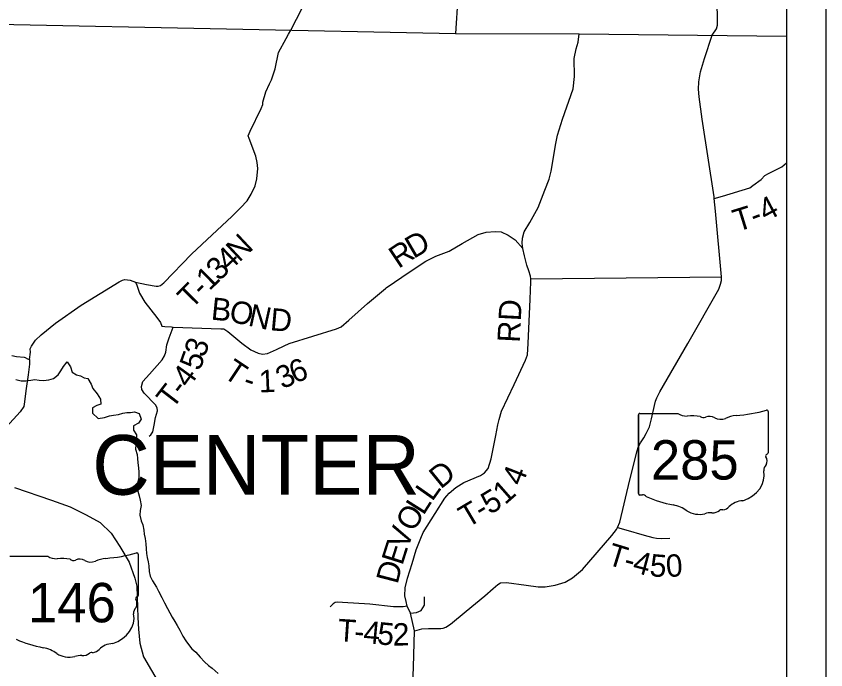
# Model space of a CAD drawing. Extents: x -22 to 431, y -18 to 160.
# Drawn here: x 6.942 to 9, y 15.347 to 17.007 of the extents above; entities that cross this region are included whole.
import ezdxf

# ---------------------------------------------------------------- set-up
doc = ezdxf.new("R2010")
doc.units = 0
for name, color, linetype in [('GM_X_Adjacent_County_Text', 7, 'Continuous'), ('GM_X_Airport_Location_Class_2', 7, 'Continuous'), ('GM_X_City_Street_Text', 7, 'Continuous'), ('GM_X_County_Road', 7, 'Continuous'), ('GM_X_County_Road_Text', 7, 'Continuous'), ('GM_X_Major_River_Text', 7, 'Continuous'), ('GM_X_Minor_River', 7, 'Continuous'), ('GM_X_Minor_River_Text', 7, 'Continuous'), ('GM_X_Rail_Line', 7, 'Continuous'), ('GM_X_Section', 7, 'Continuous')]:
    doc.layers.add(name, color=color, linetype=linetype)

msp = doc.modelspace()

# ---------------------------------------------------------------- linework, layer by layer
at = {"layer": 'GM_X_Adjacent_County_Text'}
msp.add_lwpolyline([(6.9312, 16.1457), (6.943, 16.1427), (6.9623, 16.141), (6.9654, 16.1402), (6.9707, 16.1372), (6.976, 16.135), (6.9758, 16.1236), (6.9725, 16.0962), (6.9679, 16.0613), (6.9628, 16.0221), (6.9614, 16.016), (6.9527, 16.0027), (6.9174, 15.9645)], dxfattribs=at)
at = {"layer": 'GM_X_Airport_Location_Class_2'}
for p, q in [((8.524, 15.9946), (8.524, 15.7945)), ((8.524, 15.7945), (8.524, 15.9946)), ((8.524, 15.7945), (8.524, 15.9946)), ((8.5273, 15.9981), (8.6238, 15.9981)), ((8.8536, 16.0031), (8.8536, 15.8984)), ((8.8536, 15.8984), (8.8536, 15.8984)), ((7.2522, 15.6404), (7.2522, 15.5358)), ((6.9259, 15.6355), (7.0224, 15.6355)), ((7.2522, 15.5358), (7.2522, 15.5358))]:
    msp.add_line(p, q, dxfattribs=at)
for centre, major_axis, start_param, end_param in [((8.5278, 15.9951), (0.00382, 0), 1.712693, 3.28349), ((8.6468, 16.0213), (0.037, 0), 4.042523, 4.731795), ((8.6591, 15.8857), (0.133, 0), 1.404758, 1.657858), ((8.6892, 15.9961), (0.0107, 0), 3.836095, 5.185415), ((8.7049, 15.973), (0.0222, 0), 0.950623, 2.079405), ((8.7808, 15.937), (0.0703, 0), 1.699011, 2.107814), ((8.7362, 16.2709), (0.3495, 0), 4.814394, 5.042369), ((8.85, 16.0035), (0.00367, 0), 6.141152, 7.989035), ((8.7336, 16.0047), (0.0267, 0), 4.081561, 5.145723), ((8.8528, 15.8907), (0.00568, 0), 1.883978, 3.671073), ((8.8166, 15.8774), (0.0341, 0), 5.934695, 6.695948), ((8.8497, 15.898), (0.00393, 0), 5.05454, 6.418171), ((8.8668, 15.8546), (0.0248, 0), 2.387724, 3.262537), ((8.7558, 15.8412), (0.0874, 0), 5.101752, 6.440018), ((8.5278, 15.7941), (0.00385, 0), 3.00124, 4.508301), ((8.5284, 15.8146), (0.0294, 0), 4.665946, 4.897461), ((8.5344, 15.783), (0.0106, 0), 0.519207, 1.627899), ((8.6683, 15.9628), (0.2524, 0), 4.195997, 4.488961), ((8.593, 15.7046), (0.079, 0), 0.823519, 1.323587), ((8.7927, 15.7383), (0.0479, 0), 1.647645, 2.488434), ((8.6784, 15.782), (0.0501, 0), 4.026481, 4.996735), ((8.7074, 15.7128), (0.0412, 0), 1.495662, 1.94098), ((8.711, 15.767), (0.0267, 0), 4.691044, 5.507374), ((8.7352, 15.7476), (0.00752, 0), 1.147584, 2.315152), ((8.732, 15.7751), (0.0282, 0), 4.937069, 5.64225), ((7.1348, 15.9083), (0.3495, 0), 4.814394, 5.042369), ((7.2486, 15.6409), (0.00367, 0), 6.141152, 7.989035), ((7.0454, 15.6587), (0.037, 0), 4.042523, 4.731795), ((7.0577, 15.5231), (0.133, 0), 1.404758, 1.657858), ((7.0878, 15.6335), (0.0107, 0), 3.836095, 5.185415), ((7.1035, 15.6104), (0.0222, 0), 0.950623, 2.079405), ((7.1322, 15.6421), (0.0267, 0), 4.081561, 5.145723), ((7.1794, 15.5744), (0.0703, 0), 1.699011, 2.107814), ((7.2514, 15.5281), (0.00568, 0), 1.883978, 3.671073), ((7.2152, 15.5148), (0.0341, 0), 5.934695, 6.695948), ((7.2483, 15.5353), (0.00393, 0), 5.05454, 6.418171), ((7.2654, 15.4919), (0.0248, 0), 2.387724, 3.262537), ((7.1544, 15.4786), (0.0874, 0), 5.101752, 6.440018), ((7.0669, 15.6002), (0.2524, 0), 4.195997, 4.488961), ((7.1913, 15.3757), (0.0479, 0), 1.647645, 2.488434), ((6.9916, 15.342), (0.079, 0), 0.823519, 1.323587), ((7.1306, 15.4125), (0.0282, 0), 4.937069, 5.64225), ((7.077, 15.4194), (0.0501, 0), 4.026481, 4.996735), ((7.106, 15.3502), (0.0412, 0), 1.495662, 1.94098), ((7.1096, 15.4044), (0.0267, 0), 4.691044, 5.507374), ((7.1338, 15.385), (0.00752, 0), 1.147584, 2.315152)]:
    msp.add_ellipse(centre, major_axis=major_axis, ratio=0.8, start_param=start_param, end_param=end_param, dxfattribs=at)
at = {"layer": 'GM_X_County_Road'}
msp.add_lwpolyline([(8.2499, 16.3401), (8.7348, 16.3449)], dxfattribs=at)
at = {"layer": 'GM_X_Major_River_Text'}
for p, q in [((8.0724, 17.1882), (8.0591, 16.9634)), ((6.0548, 17.0036), (8.0591, 16.9634)), ((8.0591, 16.9634), (8.3734, 16.9628)), ((8.3734, 16.9628), (8.9, 16.9565))]:
    msp.add_line(p, q, dxfattribs=at)
at = {"layer": 'GM_X_Minor_River'}
for points in [[(6.9416, 16.0846), (6.9545, 16.0813), (6.9666, 16.0807), (6.9795, 16.0831), (6.9893, 16.0844), (7.0003, 16.083), (7.0117, 16.0823), (7.0253, 16.0832), (7.0374, 16.0867), (7.0486, 16.0967), (7.0557, 16.1063), (7.0628, 16.1173), (7.0718, 16.1296), (7.0806, 16.1168)], [(7.0806, 16.1168), (7.0849, 16.1032), (7.0956, 16.0964), (7.1055, 16.0935), (7.115, 16.0887), (7.1245, 16.0869), (7.1326, 16.0725), (7.1368, 16.0619), (7.148, 16.048), (7.1564, 16.0348), (7.1573, 16.0216), (7.1475, 16.0184), (7.1358, 16.0122), (7.136, 15.9986), (7.1509, 15.9858), (7.1668, 15.9883), (7.1792, 15.9918), (7.1894, 15.9942), (7.2023, 15.9955), (7.2136, 15.9986), (7.2234, 16.0006), (7.2329, 16.0003), (7.2427, 16.0023), (7.2549, 15.9979), (7.2596, 15.9839), (7.2533, 15.9732), (7.2408, 15.967), (7.2406, 15.9556), (7.2479, 15.9443), (7.2484, 15.9291), (7.2462, 15.9196), (7.2452, 15.9071), (7.2495, 15.8942), (7.2504, 15.884), (7.2516, 15.8726), (7.2533, 15.8598), (7.2542, 15.8491), (7.2543, 15.8355), (7.2514, 15.8248), (7.2489, 15.81), (7.2552, 15.7888), (7.2576, 15.7778), (7.26, 15.7642), (7.2574, 15.7517), (7.2564, 15.7399), (7.26, 15.7255), (7.2643, 15.7149), (7.2663, 15.702), (7.2679, 15.6918), (7.2699, 15.6804), (7.2716, 15.6668), (7.2728, 15.6543), (7.2737, 15.6425), (7.2754, 15.6323), (7.2777, 15.6217), (7.279, 15.6111), (7.2799, 15.5971), (7.2827, 15.5846), (7.2888, 15.5729), (7.2985, 15.5574), (7.3039, 15.5468), (7.3124, 15.5306), (7.319, 15.5174), (7.3267, 15.503), (7.3325, 15.4921), (7.339, 15.4804), (7.3452, 15.4698), (7.351, 15.46), (7.3579, 15.4476), (7.3657, 15.4325), (7.373, 15.4211), (7.3803, 15.4114), (7.3883, 15.4001), (7.3987, 15.3918), (7.4098, 15.3794), (7.4205, 15.3674), (7.4312, 15.358), (7.4407, 15.3509), (7.4556, 15.3374)]]:
    msp.add_lwpolyline(points, dxfattribs=at)
at = {"layer": 'GM_X_Minor_River_Text'}
for points in [[(7.6344, 16.9615), (7.6399, 16.9718), (7.6695, 17.0273), (7.7442, 17.1816), (7.7801, 17.2471), (7.7804, 17.2477)], [(7.2455, 16.332), (7.2736, 16.3254), (7.2979, 16.3217), (7.3028, 16.3218), (7.3089, 16.3233), (7.3172, 16.3302), (7.388, 16.4029), (7.4403, 16.4518), (7.4901, 16.4981), (7.5127, 16.5203), (7.5289, 16.5382), (7.5394, 16.555), (7.5498, 16.5767), (7.5535, 16.5942), (7.5563, 16.6204), (7.5551, 16.636), (7.5512, 16.6515), (7.5342, 16.6969), (7.5322, 16.703), (7.5371, 16.7152), (7.5651, 16.7731), (7.5688, 16.7826), (7.5695, 16.789), (7.5769, 16.8153), (7.5859, 16.8358), (7.5915, 16.8454), (7.6004, 16.8739), (7.6092, 16.9153), (7.6287, 16.9507), (7.6344, 16.9615)], [(8.23, 16.4171), (8.228, 16.4304), (8.2287, 16.4433), (8.2331, 16.4596), (8.2481, 16.4833), (8.2691, 16.5214), (8.2862, 16.5655), (8.297, 16.5933), (8.3022, 16.6135), (8.3142, 16.6842), (8.3178, 16.7047), (8.3304, 16.7458), (8.3576, 16.823), (8.3611, 16.8542), (8.3601, 16.9001), (8.3659, 16.924), (8.3702, 16.9414), (8.3734, 16.9628)], [(8.7165, 16.5443), (8.7378, 16.5505), (8.8071, 16.5715), (8.8142, 16.5769), (8.8354, 16.5926), (8.8451, 16.6025), (8.8542, 16.6079), (8.8886, 16.6245), (8.9, 16.635)], [(7.8829, 16.3171), (7.883, 16.3172), (7.944, 16.3585), (7.9833, 16.3854), (8.009, 16.3973), (8.0423, 16.4105), (8.0759, 16.4297), (8.1167, 16.4524), (8.1368, 16.4586), (8.1595, 16.4603), (8.1747, 16.4592), (8.1926, 16.451), (8.2101, 16.439), (8.23, 16.4171)], [(8.0367, 15.7889), (8.0369, 15.7891), (8.0426, 15.7958), (8.06, 15.8103), (8.0796, 15.8226), (8.1227, 15.8408), (8.1329, 15.8477), (8.1416, 15.8584), (8.1494, 15.8827), (8.161, 15.9424), (8.1662, 15.969), (8.1702, 15.9831), (8.1761, 16.0044), (8.2079, 16.0715), (8.237, 16.1332), (8.2415, 16.1469), (8.2436, 16.1758), (8.2484, 16.2882), (8.2504, 16.3326), (8.2499, 16.3401), (8.2495, 16.3466), (8.2456, 16.3603), (8.2402, 16.375), (8.2343, 16.3982), (8.23, 16.4171)], [(6.976, 16.135), (6.9782, 16.154), (6.9781, 16.162), (6.9811, 16.1688), (6.9916, 16.1841), (7.0056, 16.1982), (7.0418, 16.2273), (7.1071, 16.273), (7.2041, 16.3329), (7.2124, 16.3367), (7.2185, 16.3383), (7.2318, 16.3368), (7.2455, 16.332)], [(7.2455, 16.332), (7.2486, 16.3241), (7.2555, 16.304), (7.269, 16.2805), (7.3, 16.242), (7.3092, 16.2288), (7.3127, 16.2201), (7.3203, 16.219), (7.3371, 16.218)], [(7.3371, 16.218), (7.3416, 16.2177), (7.4626, 16.2132), (7.4702, 16.2129), (7.4804, 16.2065), (7.5156, 16.1767), (7.5384, 16.1598), (7.5571, 16.1512), (7.5685, 16.1486), (7.581, 16.1502), (7.6041, 16.1606), (7.6233, 16.1703), (7.6362, 16.1757), (7.7562, 16.213), (7.7683, 16.2184), (7.7879, 16.2348), (7.8354, 16.2773), (7.8806, 16.3156), (7.8829, 16.3171)], [(7.2802, 15.9401), (7.2847, 15.9439), (7.2896, 15.9519), (7.2933, 15.9682), (7.2965, 15.9876), (7.301, 16.0048), (7.3009, 16.0123), (7.2959, 16.0203), (7.2673, 16.0497), (7.2619, 16.0592), (7.2607, 16.0667), (7.2644, 16.0797), (7.2813, 16.098), (7.3133, 16.1347), (7.3189, 16.1446), (7.3223, 16.1541), (7.3255, 16.1724), (7.3311, 16.1906), (7.3416, 16.2177)], [(7.9545, 15.4462), (7.9442, 15.491), (7.9363, 15.5087), (7.9331, 15.5208), (7.9304, 15.5349), (7.931, 15.555), (7.9365, 15.5801), (7.9487, 15.6174), (7.9591, 15.6517), (7.9703, 15.6817), (7.9766, 15.6962), (8.007, 15.7443), (8.0317, 15.7832), (8.0367, 15.7889)], [(8.4707, 15.7083), (8.4921, 15.7025), (8.5385, 15.6892), (8.5601, 15.6832), (8.5693, 15.6814), (8.5829, 15.6804), (8.6034, 15.6816)], [(7.9363, 15.5087), (7.9257, 15.5067), (7.9173, 15.5067), (7.901, 15.5069), (7.841, 15.5137), (7.7716, 15.5178), (7.7583, 15.5185), (7.7526, 15.5177), (7.7477, 15.5146), (7.7405, 15.5073)], [(7.9442, 15.491), (7.9599, 15.4928), (7.9718, 15.4979), (7.9804, 15.5116), (7.9804, 15.5321)]]:
    msp.add_lwpolyline(points, dxfattribs=at)
at = {"layer": 'GM_X_Rail_Line'}
for points in [[(7.9494, 15.2908), (7.9523, 15.3542), (7.9545, 15.4462), (7.961, 15.4477), (7.9731, 15.4512), (7.9905, 15.4521), (8.0213, 15.452), (8.0277, 15.4531), (8.0345, 15.4551), (8.0458, 15.4631), (8.0858, 15.4961), (8.1337, 15.5352), (8.1548, 15.5539), (8.1665, 15.5635), (8.1729, 15.5677), (8.1885, 15.5686), (8.2382, 15.5621), (8.2693, 15.5578), (8.2868, 15.5575), (8.3118, 15.5619), (8.3372, 15.5696), (8.3564, 15.5808), (8.3813, 15.6015), (8.4565, 15.6882), (8.4682, 15.7031), (8.4707, 15.7083), (8.4764, 15.7225), (8.5022, 15.8294), (8.5202, 15.9036), (8.5243, 15.9142), (8.5292, 15.9234), (8.5374, 15.936), (8.5438, 15.947), (8.5516, 15.9638), (8.5568, 15.9847), (8.5649, 16.0186), (8.5675, 16.0296), (8.5708, 16.038), (8.5779, 16.0528), (8.6491, 16.1763), (8.7277, 16.3143), (8.7326, 16.3265), (8.7352, 16.3356), (8.7348, 16.3449), (8.7195, 16.512), (8.7165, 16.5443), (8.7162, 16.5481), (8.6855, 16.746), (8.6779, 16.8025), (8.6766, 16.8215), (8.6773, 16.8405), (8.6812, 16.8663), (8.6916, 16.8998), (8.7113, 16.9588), (8.7218, 16.9748), (8.7244, 16.9846), (8.7247, 16.9957), (8.7221, 17.1471)], [(6.9379, 15.8105), (7.0322, 15.7781), (7.0792, 15.761), (7.1197, 15.7407), (7.1553, 15.7215), (7.1835, 15.6942), (7.2056, 15.6603), (7.2294, 15.6201), (7.2441, 15.5796), (7.2489, 15.5599), (7.2505, 15.5052), (7.2517, 15.4802), (7.2529, 15.4502), (7.2569, 15.4145), (7.2661, 15.3804), (7.2864, 15.345), (7.3086, 15.3066), (7.3649, 15.2546), (7.4723, 15.2088), (7.5379, 15.1816), (7.5381, 15.1815)]]:
    msp.add_lwpolyline(points, dxfattribs=at)
at = {"layer": 'GM_X_Section'}
for p, q in [((9, 21), (9, 14)), ((8.9, 20.9), (8.9, 14.1))]:
    msp.add_line(p, q, dxfattribs=at)

# ---------------------------------------------------------------- texts
at = {"layer": 'GM_X_Airport_Location_Class_2'}
for s, p in [('285', (8.5555, 15.8303)), ('146', (6.9722, 15.4677))]:
    msp.add_text(s, height=0.1, dxfattribs=at).set_placement(p)
at = {"layer": 'GM_X_City_Street_Text'}
for s, height, rotation, p in [('4', 0.0568, 27.7307, (8.8474, 16.4845)), ('T', 0.0568, 17.2341, (8.7746, 16.4591)), ('-', 0.0568, 21.2035, (8.8193, 16.4731)), ('N', 0.0568, 43.1296, (7.5086, 16.3807)), ('D', 0.0568, 30.2478, (7.9522, 16.3901)), ('R', 0.0568, 33.506, (7.914, 16.3648)), ('4', 0.0568, 43.3954, (7.4832, 16.3567)), ('3', 0.0568, 44.0616, (7.4582, 16.3325)), ('1', 0.0568, 44.5879, (7.4334, 16.308)), ('T', 0.0568, 45.6182, (7.3874, 16.2613)), ('-', 0.0568, 45.276, (7.4171, 16.2916)), ('B', 0.0568, 354.2335, (7.4359, 16.2368)), ('O', 0.0568, 347.6727, (7.4807, 16.2324)), ('RD', 0.05682, 87.0641, (8.2219, 16.1771)), ('N', 0.0568, 347.5648, (7.5295, 16.2217)), ('D', 0.0568, 354.853, (7.5861, 16.2098)), ('3', 0.0568, 71.3433, (7.4212, 16.1382)), ('5', 0.0568, 70.3711, (7.4091, 16.1043)), ('T', 0.0568, 326.4062, (7.4655, 16.0924)), ('6', 0.0568, 21.7676, (7.6498, 16.0735)), ('4', 0.0568, 54.09, (7.3804, 16.0604)), ('3', 0.0568, 25.6561, (7.6192, 16.0588)), ('1', 0.0568, 2.4177, (7.56, 16.0513)), ('T', 0.0568, 52.4761, (7.3393, 16.0068)), ('-', 0.0568, 52.637, (7.3653, 16.0406)), ('-', 0.0568, 341.7017, (7.5158, 16.0617)), ('D', 0.0568, 38.9977, (8.0212, 15.8046)), ('4', 0.0568, 68.4569, (8.2277, 15.8116)), ('1', 0.0568, 41.3287, (8.1847, 15.7647)), ('L', 0.0568, 54.8823, (7.9996, 15.7728)), ('5', 0.0568, 31.0893, (8.1459, 15.7401)), ('O', 0.0568, 59.571, (7.9523, 15.6948)), ('L', 0.0568, 57.8279, (7.9774, 15.7375)), ('T', 0.0568, 30.7219, (8.0889, 15.7062)), ('-', 0.0568, 30.7706, (8.1255, 15.728)), ('V', 0.0568, 69.8473, (7.9363, 15.6503)), ('E', 0.0568, 72.488, (7.9237, 15.6104)), ('T', 0.0568, 342.8743, (8.441, 15.6157)), ('4', 0.0568, 344.8227, (8.5061, 15.5963)), ('5', 0.0568, 355.0643, (8.5508, 15.5852)), ('0', 0.0568, 4.3917, (8.5958, 15.5821)), ('D', 0.0568, 75.3948, (7.9113, 15.5628)), ('-', 0.0568, 344.3586, (8.4832, 15.6027)), ('T', 0.0568, 356.2216, (7.758, 15.4201)), ('4', 0.0568, 354.6897, (7.8232, 15.4156)), ('5', 0.0568, 354.2397, (7.858, 15.4124)), ('2', 0.0568, 0.51, (7.8996, 15.4086)), ('-', 0.0568, 355.8282, (7.8003, 15.4173))]:
    msp.add_text(s, height=height, rotation=rotation, dxfattribs=at).set_placement(p)
at = {"layer": 'GM_X_County_Road_Text'}
msp.add_text('CENTER', height=0.15152, rotation=0, dxfattribs=at).set_placement((7.1354, 15.7918))

doc.saveas('drawing.dxf')
